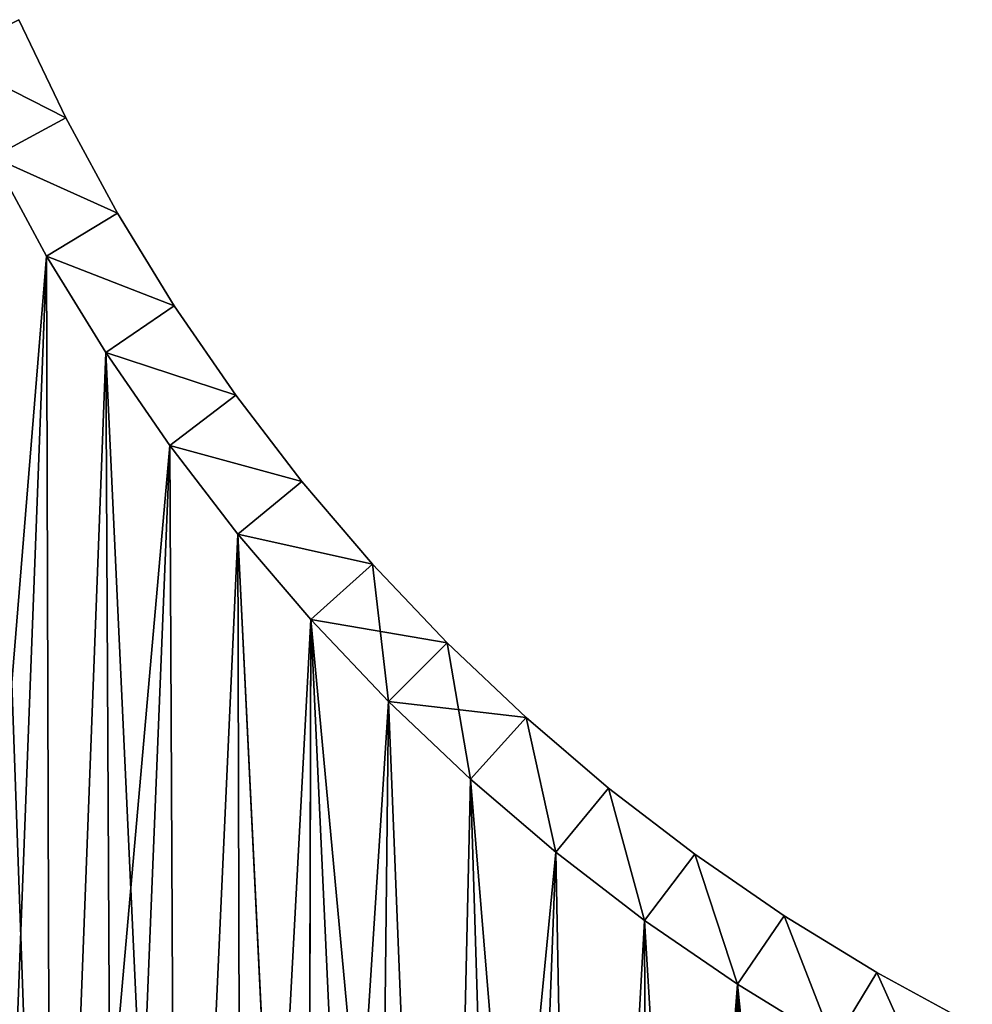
# Model space of a CAD drawing. Header units: millimetres. Extents: x -45.8 to 32.5, y -38.6 to 44.
# Tile 652 of 656: x -11.4 to -5.7, y -11 to -5.1. Entities that reach past the tile are written whole.
import ezdxf

# ---------------------------------------------------------------- set-up
doc = ezdxf.new("R2010")
doc.units = ezdxf.units.MM
doc.header["$LTSCALE"] = 33.374815
for name, color, linetype in [('270', 7, 'CONTINUOUS'), ('273', 7, 'CONTINUOUS'), ('275', 7, 'CONTINUOUS'), ('276', 7, 'CONTINUOUS'), ('279', 7, 'CONTINUOUS'), ('281', 7, 'CONTINUOUS'), ('284', 7, 'CONTINUOUS'), ('286', 7, 'CONTINUOUS'), ('287', 7, 'CONTINUOUS'), ('290', 7, 'CONTINUOUS')]:
    doc.layers.add(name, color=color, linetype=linetype)

msp = doc.modelspace()

# ---------------------------------------------------------------- linework, layer by layer
at = {"layer": '270', "linetype": 'CONTINUOUS'}
for points in [[(-11.2527, -6.5088, -255), (-11.9625, -15.2085, -255), (-11.5775, -5.9126, -255), (-11.2527, -6.5088, -255)], [(-11.2257, -15.7607, -255), (-11.9625, -15.2085, -255), (-11.2527, -6.5088, -255), (-11.2257, -15.7607, -255)], [(-10.8962, -7.0891, -255), (-11.2257, -15.7607, -255), (-11.2527, -6.5088, -255), (-10.8962, -7.0891, -255)], [(-10.511, -7.6492, -255), (-11.2257, -15.7607, -255), (-10.8962, -7.0891, -255), (-10.511, -7.6492, -255)], [(-10.4672, -16.2744, -255), (-11.2257, -15.7607, -255), (-10.511, -7.6492, -255), (-10.4672, -16.2744, -255)], [(-10.0999, -8.1848, -255), (-10.4672, -16.2744, -255), (-10.511, -7.6492, -255), (-10.0999, -8.1848, -255)], [(-9.6818, -16.7531, -255), (-10.4672, -16.2744, -255), (-10.0999, -8.1848, -255), (-9.6818, -16.7531, -255)], [(-9.6602, -8.6989, -255), (-9.6818, -16.7531, -255), (-10.0999, -8.1848, -255), (-9.6602, -8.6989, -255)], [(-9.1919, -9.1919, -255), (-9.6818, -16.7531, -255), (-9.6602, -8.6989, -255), (-9.1919, -9.1919, -255)], [(-8.872, -17.1956, -255), (-9.6818, -16.7531, -255), (-9.1919, -9.1919, -255), (-8.872, -17.1956, -255)], [(-8.6989, -9.6602, -255), (-8.872, -17.1956, -255), (-9.1919, -9.1919, -255), (-8.6989, -9.6602, -255)], [(-8.1848, -10.0999, -255), (-8.872, -17.1956, -255), (-8.6989, -9.6602, -255), (-8.1848, -10.0999, -255)], [(-8.0432, -17.5989, -255), (-8.872, -17.1956, -255), (-8.1848, -10.0999, -255), (-8.0432, -17.5989, -255)], [(-7.6492, -10.511, -255), (-8.0432, -17.5989, -255), (-8.1848, -10.0999, -255), (-7.6492, -10.511, -255)], [(-7.2004, -17.9604, -255), (-8.0432, -17.5989, -255), (-7.6492, -10.511, -255), (-7.2004, -17.9604, -255)], [(-7.0891, -10.8962, -255), (-7.2004, -17.9604, -255), (-7.6492, -10.511, -255), (-7.0891, -10.8962, -255)], [(-6.5088, -11.2527, -255), (-7.2004, -17.9604, -255), (-7.0891, -10.8962, -255), (-6.5088, -11.2527, -255)]]:
    msp.add_3dface(points, dxfattribs=at)
at = {"layer": '273', "linetype": 'CONTINUOUS'}
for points in [[(-11.5972, -15.4891, -234), (-11.226, -15.7605, -234), (-11.5775, -5.9126, -234), (-11.5972, -15.4891, -234)], [(-11.5775, -5.9126, -234), (-11.226, -15.7605, -234), (-11.2527, -6.5088, -234), (-11.5775, -5.9126, -234)], [(-11.2527, -6.5088, -234), (-11.226, -15.7605, -234), (-10.8962, -7.0891, -234), (-11.2527, -6.5088, -234)], [(-11.226, -15.7605, -234), (-10.8495, -16.0222, -234), (-10.8962, -7.0891, -234), (-11.226, -15.7605, -234)], [(-10.8962, -7.0891, -234), (-10.8495, -16.0222, -234), (-10.511, -7.6492, -234), (-10.8962, -7.0891, -234)], [(-10.8495, -16.0222, -234), (-10.4675, -16.2742, -234), (-10.511, -7.6492, -234), (-10.8495, -16.0222, -234)], [(-10.511, -7.6492, -234), (-10.4675, -16.2742, -234), (-10.0999, -8.1848, -234), (-10.511, -7.6492, -234)], [(-10.4675, -16.2742, -234), (-10.0781, -16.5179, -234), (-10.0999, -8.1848, -234), (-10.4675, -16.2742, -234)], [(-10.0999, -8.1848, -234), (-9.682, -16.7529, -234), (-9.6602, -8.6989, -234), (-10.0999, -8.1848, -234)], [(-10.0781, -16.5179, -234), (-9.682, -16.7529, -234), (-10.0999, -8.1848, -234), (-10.0781, -16.5179, -234)], [(-9.682, -16.7529, -234), (-9.2798, -16.9789, -234), (-9.6602, -8.6989, -234), (-9.682, -16.7529, -234)], [(-9.6602, -8.6989, -234), (-9.2798, -16.9789, -234), (-9.1919, -9.1919, -234), (-9.6602, -8.6989, -234)], [(-9.2798, -16.9789, -234), (-8.8722, -17.1954, -234), (-9.1919, -9.1919, -234), (-9.2798, -16.9789, -234)], [(-9.1919, -9.1919, -234), (-8.8722, -17.1954, -234), (-8.6989, -9.6602, -234), (-9.1919, -9.1919, -234)], [(-8.8722, -17.1954, -234), (-8.4599, -17.4022, -234), (-8.6989, -9.6602, -234), (-8.8722, -17.1954, -234)], [(-8.6989, -9.6602, -234), (-8.4599, -17.4022, -234), (-8.1848, -10.0999, -234), (-8.6989, -9.6602, -234)], [(-8.4599, -17.4022, -234), (-8.0434, -17.5988, -234), (-8.1848, -10.0999, -234), (-8.4599, -17.4022, -234)], [(-8.1848, -10.0999, -234), (-8.0434, -17.5988, -234), (-7.6492, -10.511, -234), (-8.1848, -10.0999, -234)], [(-8.0434, -17.5988, -234), (-7.6236, -17.7849, -234), (-7.6492, -10.511, -234), (-8.0434, -17.5988, -234)], [(-7.6492, -10.511, -234), (-7.2006, -17.9603, -234), (-7.0891, -10.8962, -234), (-7.6492, -10.511, -234)], [(-7.6236, -17.7849, -234), (-7.2006, -17.9603, -234), (-7.6492, -10.511, -234), (-7.6236, -17.7849, -234)], [(-7.2006, -17.9603, -234), (-6.7722, -18.1259, -234), (-7.0891, -10.8962, -234), (-7.2006, -17.9603, -234)], [(-7.0891, -10.8962, -234), (-6.7722, -18.1259, -234), (-6.5088, -11.2527, -234), (-7.0891, -10.8962, -234)]]:
    msp.add_3dface(points, dxfattribs=at)
at = {"layer": '275', "linetype": 'CONTINUOUS'}
for points in [[(-11.4193, -5.0842, -234.5), (-11.869, -5.303, -234), (-11.1376, -5.6749, -234.5), (-11.4193, -5.0842, -234.5)], [(-11.869, -5.303, -234), (-11.5775, -5.9126, -234), (-11.1376, -5.6749, -234.5), (-11.869, -5.303, -234)], [(-11.1376, -5.6749, -234.5), (-11.5775, -5.9126, -234), (-10.8253, -6.25, -234.5), (-11.1376, -5.6749, -234.5)], [(-11.5775, -5.9126, -234), (-11.2527, -6.5088, -234), (-10.8253, -6.25, -234.5), (-11.5775, -5.9126, -234)], [(-10.8253, -6.25, -234.5), (-11.2527, -6.5088, -234), (-10.4834, -6.808, -234.5), (-10.8253, -6.25, -234.5)], [(-11.2527, -6.5088, -234), (-10.8962, -7.0891, -234), (-10.4834, -6.808, -234.5), (-11.2527, -6.5088, -234)], [(-10.4834, -6.808, -234.5), (-10.8962, -7.0891, -234), (-10.1127, -7.3473, -234.5), (-10.4834, -6.808, -234.5)], [(-10.8962, -7.0891, -234), (-10.511, -7.6492, -234), (-10.1127, -7.3473, -234.5), (-10.8962, -7.0891, -234)], [(-10.1127, -7.3473, -234.5), (-10.511, -7.6492, -234), (-9.7143, -7.8665, -234.5), (-10.1127, -7.3473, -234.5)], [(-10.511, -7.6492, -234), (-10.0999, -8.1848, -234), (-9.7143, -7.8665, -234.5), (-10.511, -7.6492, -234)], [(-9.7143, -7.8665, -234.5), (-10.0999, -8.1848, -234), (-9.2893, -8.3641, -234.5), (-9.7143, -7.8665, -234.5)], [(-10.0999, -8.1848, -234), (-9.6602, -8.6989, -234), (-9.2893, -8.3641, -234.5), (-10.0999, -8.1848, -234)], [(-9.6602, -8.6989, -234), (-9.1919, -9.1919, -234), (-9.2893, -8.3641, -234.5), (-9.6602, -8.6989, -234)], [(-9.2893, -8.3641, -234.5), (-9.1919, -9.1919, -234), (-8.8388, -8.8388, -234.5), (-9.2893, -8.3641, -234.5)], [(-9.1919, -9.1919, -234), (-8.6989, -9.6602, -234), (-8.8388, -8.8388, -234.5), (-9.1919, -9.1919, -234)], [(-8.8388, -8.8388, -234.5), (-8.6989, -9.6602, -234), (-8.3641, -9.2893, -234.5), (-8.8388, -8.8388, -234.5)], [(-8.6989, -9.6602, -234), (-8.1848, -10.0999, -234), (-8.3641, -9.2893, -234.5), (-8.6989, -9.6602, -234)], [(-8.3641, -9.2893, -234.5), (-8.1848, -10.0999, -234), (-7.8665, -9.7143, -234.5), (-8.3641, -9.2893, -234.5)], [(-8.1848, -10.0999, -234), (-7.6492, -10.511, -234), (-7.8665, -9.7143, -234.5), (-8.1848, -10.0999, -234)], [(-7.8665, -9.7143, -234.5), (-7.6492, -10.511, -234), (-7.3473, -10.1127, -234.5), (-7.8665, -9.7143, -234.5)], [(-7.6492, -10.511, -234), (-7.0891, -10.8962, -234), (-7.3473, -10.1127, -234.5), (-7.6492, -10.511, -234)], [(-7.3473, -10.1127, -234.5), (-7.0891, -10.8962, -234), (-6.808, -10.4834, -234.5), (-7.3473, -10.1127, -234.5)], [(-7.0891, -10.8962, -234), (-6.5088, -11.2527, -234), (-6.808, -10.4834, -234.5), (-7.0891, -10.8962, -234)], [(-6.808, -10.4834, -234.5), (-6.5088, -11.2527, -234), (-6.25, -10.8253, -234.5), (-6.808, -10.4834, -234.5)], [(-6.5088, -11.2527, -234), (-5.9126, -11.5775, -234), (-6.25, -10.8253, -234.5), (-6.5088, -11.2527, -234)], [(-6.25, -10.8253, -234.5), (-5.9126, -11.5775, -234), (-5.6749, -11.1376, -234.5), (-6.25, -10.8253, -234.5)]]:
    msp.add_3dface(points, dxfattribs=at)
at = {"layer": '276', "linetype": 'CONTINUOUS'}
for points in [[(-11.4193, -5.0842, -234.5), (-11.1376, -5.6749, -234.5), (-11.4193, -5.0842, -254.5), (-11.4193, -5.0842, -234.5)], [(-11.4193, -5.0842, -254.5), (-11.1376, -5.6749, -234.5), (-11.1376, -5.6749, -254.5), (-11.4193, -5.0842, -254.5)], [(-11.1376, -5.6749, -234.5), (-10.8253, -6.25, -234.5), (-11.1376, -5.6749, -254.5), (-11.1376, -5.6749, -234.5)], [(-11.1376, -5.6749, -254.5), (-10.8253, -6.25, -234.5), (-10.8253, -6.25, -254.5), (-11.1376, -5.6749, -254.5)], [(-10.8253, -6.25, -234.5), (-10.4834, -6.808, -234.5), (-10.8253, -6.25, -254.5), (-10.8253, -6.25, -234.5)], [(-10.8253, -6.25, -254.5), (-10.4834, -6.808, -234.5), (-10.4834, -6.808, -254.5), (-10.8253, -6.25, -254.5)], [(-10.4834, -6.808, -234.5), (-10.1127, -7.3473, -234.5), (-10.4834, -6.808, -254.5), (-10.4834, -6.808, -234.5)], [(-10.4834, -6.808, -254.5), (-10.1127, -7.3473, -234.5), (-10.1127, -7.3473, -254.5), (-10.4834, -6.808, -254.5)], [(-10.1127, -7.3473, -234.5), (-9.7143, -7.8665, -234.5), (-10.1127, -7.3473, -254.5), (-10.1127, -7.3473, -234.5)], [(-10.1127, -7.3473, -254.5), (-9.7143, -7.8665, -234.5), (-9.7143, -7.8665, -254.5), (-10.1127, -7.3473, -254.5)], [(-9.7143, -7.8665, -234.5), (-9.2893, -8.3641, -234.5), (-9.7143, -7.8665, -254.5), (-9.7143, -7.8665, -234.5)], [(-9.7143, -7.8665, -254.5), (-9.2893, -8.3641, -234.5), (-9.2893, -8.3641, -254.5), (-9.7143, -7.8665, -254.5)], [(-9.2893, -8.3641, -234.5), (-8.8388, -8.8388, -234.5), (-9.2893, -8.3641, -254.5), (-9.2893, -8.3641, -234.5)], [(-9.2893, -8.3641, -254.5), (-8.8388, -8.8388, -234.5), (-8.8388, -8.8388, -254.5), (-9.2893, -8.3641, -254.5)], [(-8.8388, -8.8388, -234.5), (-8.3641, -9.2893, -234.5), (-8.8388, -8.8388, -254.5), (-8.8388, -8.8388, -234.5)], [(-8.8388, -8.8388, -254.5), (-8.3641, -9.2893, -234.5), (-8.3641, -9.2893, -254.5), (-8.8388, -8.8388, -254.5)], [(-8.3641, -9.2893, -234.5), (-7.8665, -9.7143, -234.5), (-8.3641, -9.2893, -254.5), (-8.3641, -9.2893, -234.5)], [(-8.3641, -9.2893, -254.5), (-7.8665, -9.7143, -234.5), (-7.8665, -9.7143, -254.5), (-8.3641, -9.2893, -254.5)], [(-7.8665, -9.7143, -234.5), (-7.3473, -10.1127, -234.5), (-7.8665, -9.7143, -254.5), (-7.8665, -9.7143, -234.5)], [(-7.8665, -9.7143, -254.5), (-7.3473, -10.1127, -234.5), (-7.3473, -10.1127, -254.5), (-7.8665, -9.7143, -254.5)], [(-7.3473, -10.1127, -234.5), (-6.808, -10.4834, -234.5), (-7.3473, -10.1127, -254.5), (-7.3473, -10.1127, -234.5)], [(-7.3473, -10.1127, -254.5), (-6.808, -10.4834, -234.5), (-6.808, -10.4834, -254.5), (-7.3473, -10.1127, -254.5)], [(-6.808, -10.4834, -234.5), (-6.25, -10.8253, -234.5), (-6.808, -10.4834, -254.5), (-6.808, -10.4834, -234.5)], [(-6.808, -10.4834, -254.5), (-6.25, -10.8253, -234.5), (-6.25, -10.8253, -254.5), (-6.808, -10.4834, -254.5)], [(-6.25, -10.8253, -234.5), (-5.6749, -11.1376, -234.5), (-6.25, -10.8253, -254.5), (-6.25, -10.8253, -234.5)], [(-6.25, -10.8253, -254.5), (-5.6749, -11.1376, -234.5), (-5.6749, -11.1376, -254.5), (-6.25, -10.8253, -254.5)]]:
    msp.add_3dface(points, dxfattribs=at)
at = {"layer": '279', "linetype": 'CONTINUOUS'}
for points in [[(-11.869, -5.303, -255), (-11.4193, -5.0842, -254.5), (-11.1376, -5.6749, -254.5), (-11.869, -5.303, -255)], [(-11.5775, -5.9126, -255), (-11.869, -5.303, -255), (-11.1376, -5.6749, -254.5), (-11.5775, -5.9126, -255)], [(-11.5775, -5.9126, -255), (-11.1376, -5.6749, -254.5), (-10.8253, -6.25, -254.5), (-11.5775, -5.9126, -255)], [(-11.2527, -6.5088, -255), (-11.5775, -5.9126, -255), (-10.8253, -6.25, -254.5), (-11.2527, -6.5088, -255)], [(-11.2527, -6.5088, -255), (-10.8253, -6.25, -254.5), (-10.4834, -6.808, -254.5), (-11.2527, -6.5088, -255)], [(-10.8962, -7.0891, -255), (-11.2527, -6.5088, -255), (-10.4834, -6.808, -254.5), (-10.8962, -7.0891, -255)], [(-10.8962, -7.0891, -255), (-10.4834, -6.808, -254.5), (-10.1127, -7.3473, -254.5), (-10.8962, -7.0891, -255)], [(-10.511, -7.6492, -255), (-10.8962, -7.0891, -255), (-10.1127, -7.3473, -254.5), (-10.511, -7.6492, -255)], [(-10.511, -7.6492, -255), (-10.1127, -7.3473, -254.5), (-9.7143, -7.8665, -254.5), (-10.511, -7.6492, -255)], [(-10.0999, -8.1848, -255), (-10.511, -7.6492, -255), (-9.7143, -7.8665, -254.5), (-10.0999, -8.1848, -255)], [(-10.0999, -8.1848, -255), (-9.7143, -7.8665, -254.5), (-9.2893, -8.3641, -254.5), (-10.0999, -8.1848, -255)], [(-9.6602, -8.6989, -255), (-10.0999, -8.1848, -255), (-9.2893, -8.3641, -254.5), (-9.6602, -8.6989, -255)], [(-9.6602, -8.6989, -255), (-9.2893, -8.3641, -254.5), (-8.8388, -8.8388, -254.5), (-9.6602, -8.6989, -255)], [(-9.1919, -9.1919, -255), (-9.6602, -8.6989, -255), (-8.8388, -8.8388, -254.5), (-9.1919, -9.1919, -255)], [(-9.1919, -9.1919, -255), (-8.8388, -8.8388, -254.5), (-8.3641, -9.2893, -254.5), (-9.1919, -9.1919, -255)], [(-8.6989, -9.6602, -255), (-9.1919, -9.1919, -255), (-8.3641, -9.2893, -254.5), (-8.6989, -9.6602, -255)], [(-8.1848, -10.0999, -255), (-8.6989, -9.6602, -255), (-8.3641, -9.2893, -254.5), (-8.1848, -10.0999, -255)], [(-8.1848, -10.0999, -255), (-8.3641, -9.2893, -254.5), (-7.8665, -9.7143, -254.5), (-8.1848, -10.0999, -255)], [(-7.6492, -10.511, -255), (-8.1848, -10.0999, -255), (-7.8665, -9.7143, -254.5), (-7.6492, -10.511, -255)], [(-7.6492, -10.511, -255), (-7.8665, -9.7143, -254.5), (-7.3473, -10.1127, -254.5), (-7.6492, -10.511, -255)], [(-7.0891, -10.8962, -255), (-7.6492, -10.511, -255), (-7.3473, -10.1127, -254.5), (-7.0891, -10.8962, -255)], [(-7.0891, -10.8962, -255), (-7.3473, -10.1127, -254.5), (-6.808, -10.4834, -254.5), (-7.0891, -10.8962, -255)], [(-6.5088, -11.2527, -255), (-7.0891, -10.8962, -255), (-6.808, -10.4834, -254.5), (-6.5088, -11.2527, -255)], [(-6.5088, -11.2527, -255), (-6.808, -10.4834, -254.5), (-6.25, -10.8253, -254.5), (-6.5088, -11.2527, -255)], [(-5.9126, -11.5775, -255), (-6.5088, -11.2527, -255), (-6.25, -10.8253, -254.5), (-5.9126, -11.5775, -255)], [(-5.9126, -11.5775, -255), (-6.25, -10.8253, -254.5), (-5.6749, -11.1376, -254.5), (-5.9126, -11.5775, -255)]]:
    msp.add_3dface(points, dxfattribs=at)
at = {"layer": '281', "linetype": 'CONTINUOUS'}
for points in [[(-11.9627, -15.2083, 255), (-11.226, -15.7605, 255), (-11.869, -5.303, 255), (-11.9627, -15.2083, 255)], [(-11.869, -5.303, 255), (-11.226, -15.7605, 255), (-11.5775, -5.9126, 255), (-11.869, -5.303, 255)], [(-11.5775, -5.9126, 255), (-11.226, -15.7605, 255), (-11.2527, -6.5088, 255), (-11.5775, -5.9126, 255)], [(-11.2527, -6.5088, 255), (-11.226, -15.7605, 255), (-10.8962, -7.0891, 255), (-11.2527, -6.5088, 255)], [(-11.226, -15.7605, 255), (-10.4675, -16.2742, 255), (-10.8962, -7.0891, 255), (-11.226, -15.7605, 255)], [(-10.8962, -7.0891, 255), (-10.4675, -16.2742, 255), (-10.511, -7.6492, 255), (-10.8962, -7.0891, 255)], [(-10.511, -7.6492, 255), (-10.4675, -16.2742, 255), (-10.0999, -8.1848, 255), (-10.511, -7.6492, 255)], [(-10.4675, -16.2742, 255), (-9.682, -16.7529, 255), (-10.0999, -8.1848, 255), (-10.4675, -16.2742, 255)], [(-10.0999, -8.1848, 255), (-9.682, -16.7529, 255), (-9.6602, -8.6989, 255), (-10.0999, -8.1848, 255)], [(-9.682, -16.7529, 255), (-8.8722, -17.1954, 255), (-9.6602, -8.6989, 255), (-9.682, -16.7529, 255)], [(-9.6602, -8.6989, 255), (-8.8722, -17.1954, 255), (-9.1919, -9.1919, 255), (-9.6602, -8.6989, 255)], [(-9.1919, -9.1919, 255), (-8.8722, -17.1954, 255), (-8.6989, -9.6602, 255), (-9.1919, -9.1919, 255)], [(-8.8722, -17.1954, 255), (-8.0434, -17.5988, 255), (-8.6989, -9.6602, 255), (-8.8722, -17.1954, 255)], [(-8.6989, -9.6602, 255), (-8.0434, -17.5988, 255), (-8.1848, -10.0999, 255), (-8.6989, -9.6602, 255)], [(-8.1848, -10.0999, 255), (-8.0434, -17.5988, 255), (-7.6492, -10.511, 255), (-8.1848, -10.0999, 255)], [(-8.0434, -17.5988, 255), (-7.2006, -17.9603, 255), (-7.6492, -10.511, 255), (-8.0434, -17.5988, 255)], [(-7.6492, -10.511, 255), (-7.2006, -17.9603, 255), (-7.0891, -10.8962, 255), (-7.6492, -10.511, 255)], [(-7.2006, -17.9603, 255), (-6.3386, -18.2818, 255), (-7.0891, -10.8962, 255), (-7.2006, -17.9603, 255)], [(-7.0891, -10.8962, 255), (-6.3386, -18.2818, 255), (-6.5088, -11.2527, 255), (-7.0891, -10.8962, 255)]]:
    msp.add_3dface(points, dxfattribs=at)
at = {"layer": '284', "linetype": 'CONTINUOUS'}
for points in [[(-11.2527, -6.5088, 234), (-11.597, -15.4892, 234), (-11.5775, -5.9126, 234), (-11.2527, -6.5088, 234)], [(-11.2257, -15.7607, 234), (-11.597, -15.4892, 234), (-11.2527, -6.5088, 234), (-11.2257, -15.7607, 234)], [(-10.8962, -7.0891, 234), (-11.2257, -15.7607, 234), (-11.2527, -6.5088, 234), (-10.8962, -7.0891, 234)], [(-10.8492, -16.0223, 234), (-11.2257, -15.7607, 234), (-10.8962, -7.0891, 234), (-10.8492, -16.0223, 234)], [(-10.511, -7.6492, 234), (-10.8492, -16.0223, 234), (-10.8962, -7.0891, 234), (-10.511, -7.6492, 234)], [(-10.4672, -16.2744, 234), (-10.8492, -16.0223, 234), (-10.511, -7.6492, 234), (-10.4672, -16.2744, 234)], [(-10.0999, -8.1848, 234), (-10.4672, -16.2744, 234), (-10.511, -7.6492, 234), (-10.0999, -8.1848, 234)], [(-10.0779, -16.5181, 234), (-10.4672, -16.2744, 234), (-10.0999, -8.1848, 234), (-10.0779, -16.5181, 234)], [(-9.6602, -8.6989, 234), (-10.0779, -16.5181, 234), (-10.0999, -8.1848, 234), (-9.6602, -8.6989, 234)], [(-9.6818, -16.7531, 234), (-10.0779, -16.5181, 234), (-9.6602, -8.6989, 234), (-9.6818, -16.7531, 234)], [(-9.2796, -16.979, 234), (-9.6818, -16.7531, 234), (-9.6602, -8.6989, 234), (-9.2796, -16.979, 234)], [(-9.1919, -9.1919, 234), (-9.2796, -16.979, 234), (-9.6602, -8.6989, 234), (-9.1919, -9.1919, 234)], [(-8.872, -17.1956, 234), (-9.2796, -16.979, 234), (-9.1919, -9.1919, 234), (-8.872, -17.1956, 234)], [(-8.6989, -9.6602, 234), (-8.872, -17.1956, 234), (-9.1919, -9.1919, 234), (-8.6989, -9.6602, 234)], [(-8.4596, -17.4023, 234), (-8.872, -17.1956, 234), (-8.6989, -9.6602, 234), (-8.4596, -17.4023, 234)], [(-8.1848, -10.0999, 234), (-8.4596, -17.4023, 234), (-8.6989, -9.6602, 234), (-8.1848, -10.0999, 234)], [(-8.0432, -17.5989, 234), (-8.4596, -17.4023, 234), (-8.1848, -10.0999, 234), (-8.0432, -17.5989, 234)], [(-7.6492, -10.511, 234), (-8.0432, -17.5989, 234), (-8.1848, -10.0999, 234), (-7.6492, -10.511, 234)], [(-7.6234, -17.785, 234), (-8.0432, -17.5989, 234), (-7.6492, -10.511, 234), (-7.6234, -17.785, 234)], [(-7.0891, -10.8962, 234), (-7.6234, -17.785, 234), (-7.6492, -10.511, 234), (-7.0891, -10.8962, 234)], [(-7.2004, -17.9604, 234), (-7.6234, -17.785, 234), (-7.0891, -10.8962, 234), (-7.2004, -17.9604, 234)], [(-6.772, -18.126, 234), (-7.2004, -17.9604, 234), (-7.0891, -10.8962, 234), (-6.772, -18.126, 234)], [(-6.5088, -11.2527, 234), (-6.772, -18.126, 234), (-7.0891, -10.8962, 234), (-6.5088, -11.2527, 234)]]:
    msp.add_3dface(points, dxfattribs=at)
at = {"layer": '286', "linetype": 'CONTINUOUS'}
for points in [[(-11.1376, -5.6749, 234.5), (-11.869, -5.303, 234), (-11.4193, -5.0842, 234.5), (-11.1376, -5.6749, 234.5)], [(-11.5775, -5.9126, 234), (-11.869, -5.303, 234), (-11.1376, -5.6749, 234.5), (-11.5775, -5.9126, 234)], [(-10.8253, -6.25, 234.5), (-11.5775, -5.9126, 234), (-11.1376, -5.6749, 234.5), (-10.8253, -6.25, 234.5)], [(-11.2527, -6.5088, 234), (-11.5775, -5.9126, 234), (-10.8253, -6.25, 234.5), (-11.2527, -6.5088, 234)], [(-10.4834, -6.808, 234.5), (-11.2527, -6.5088, 234), (-10.8253, -6.25, 234.5), (-10.4834, -6.808, 234.5)], [(-10.8962, -7.0891, 234), (-11.2527, -6.5088, 234), (-10.4834, -6.808, 234.5), (-10.8962, -7.0891, 234)], [(-10.1127, -7.3473, 234.5), (-10.8962, -7.0891, 234), (-10.4834, -6.808, 234.5), (-10.1127, -7.3473, 234.5)], [(-10.511, -7.6492, 234), (-10.8962, -7.0891, 234), (-10.1127, -7.3473, 234.5), (-10.511, -7.6492, 234)], [(-9.7143, -7.8665, 234.5), (-10.511, -7.6492, 234), (-10.1127, -7.3473, 234.5), (-9.7143, -7.8665, 234.5)], [(-10.0999, -8.1848, 234), (-10.511, -7.6492, 234), (-9.7143, -7.8665, 234.5), (-10.0999, -8.1848, 234)], [(-9.2893, -8.3641, 234.5), (-10.0999, -8.1848, 234), (-9.7143, -7.8665, 234.5), (-9.2893, -8.3641, 234.5)], [(-9.6602, -8.6989, 234), (-10.0999, -8.1848, 234), (-9.2893, -8.3641, 234.5), (-9.6602, -8.6989, 234)], [(-8.8388, -8.8388, 234.5), (-9.6602, -8.6989, 234), (-9.2893, -8.3641, 234.5), (-8.8388, -8.8388, 234.5)], [(-9.1919, -9.1919, 234), (-9.6602, -8.6989, 234), (-8.8388, -8.8388, 234.5), (-9.1919, -9.1919, 234)], [(-8.3641, -9.2893, 234.5), (-9.1919, -9.1919, 234), (-8.8388, -8.8388, 234.5), (-8.3641, -9.2893, 234.5)], [(-8.6989, -9.6602, 234), (-9.1919, -9.1919, 234), (-8.3641, -9.2893, 234.5), (-8.6989, -9.6602, 234)], [(-8.1848, -10.0999, 234), (-8.6989, -9.6602, 234), (-8.3641, -9.2893, 234.5), (-8.1848, -10.0999, 234)], [(-7.8665, -9.7143, 234.5), (-8.1848, -10.0999, 234), (-8.3641, -9.2893, 234.5), (-7.8665, -9.7143, 234.5)], [(-7.6492, -10.511, 234), (-8.1848, -10.0999, 234), (-7.8665, -9.7143, 234.5), (-7.6492, -10.511, 234)], [(-7.3473, -10.1127, 234.5), (-7.6492, -10.511, 234), (-7.8665, -9.7143, 234.5), (-7.3473, -10.1127, 234.5)], [(-7.0891, -10.8962, 234), (-7.6492, -10.511, 234), (-7.3473, -10.1127, 234.5), (-7.0891, -10.8962, 234)], [(-6.808, -10.4834, 234.5), (-7.0891, -10.8962, 234), (-7.3473, -10.1127, 234.5), (-6.808, -10.4834, 234.5)], [(-6.5088, -11.2527, 234), (-7.0891, -10.8962, 234), (-6.808, -10.4834, 234.5), (-6.5088, -11.2527, 234)], [(-6.25, -10.8253, 234.5), (-6.5088, -11.2527, 234), (-6.808, -10.4834, 234.5), (-6.25, -10.8253, 234.5)], [(-5.9126, -11.5775, 234), (-6.5088, -11.2527, 234), (-6.25, -10.8253, 234.5), (-5.9126, -11.5775, 234)], [(-5.6749, -11.1376, 234.5), (-5.9126, -11.5775, 234), (-6.25, -10.8253, 234.5), (-5.6749, -11.1376, 234.5)]]:
    msp.add_3dface(points, dxfattribs=at)
at = {"layer": '287', "linetype": 'CONTINUOUS'}
for points in [[(-11.1376, -5.6749, 234.5), (-11.4193, -5.0842, 234.5), (-11.1376, -5.6749, 254.5), (-11.1376, -5.6749, 234.5)], [(-11.1376, -5.6749, 254.5), (-11.4193, -5.0842, 234.5), (-11.4193, -5.0842, 254.5), (-11.1376, -5.6749, 254.5)], [(-10.8253, -6.25, 254.5), (-11.1376, -5.6749, 234.5), (-11.1376, -5.6749, 254.5), (-10.8253, -6.25, 254.5)], [(-10.8253, -6.25, 234.5), (-11.1376, -5.6749, 234.5), (-10.8253, -6.25, 254.5), (-10.8253, -6.25, 234.5)], [(-10.4834, -6.808, 254.5), (-10.8253, -6.25, 234.5), (-10.8253, -6.25, 254.5), (-10.4834, -6.808, 254.5)], [(-10.4834, -6.808, 234.5), (-10.8253, -6.25, 234.5), (-10.4834, -6.808, 254.5), (-10.4834, -6.808, 234.5)], [(-10.1127, -7.3473, 254.5), (-10.4834, -6.808, 234.5), (-10.4834, -6.808, 254.5), (-10.1127, -7.3473, 254.5)], [(-10.1127, -7.3473, 234.5), (-10.4834, -6.808, 234.5), (-10.1127, -7.3473, 254.5), (-10.1127, -7.3473, 234.5)], [(-9.7143, -7.8665, 254.5), (-10.1127, -7.3473, 234.5), (-10.1127, -7.3473, 254.5), (-9.7143, -7.8665, 254.5)], [(-9.7143, -7.8665, 234.5), (-10.1127, -7.3473, 234.5), (-9.7143, -7.8665, 254.5), (-9.7143, -7.8665, 234.5)], [(-9.2893, -8.3641, 254.5), (-9.7143, -7.8665, 234.5), (-9.7143, -7.8665, 254.5), (-9.2893, -8.3641, 254.5)], [(-9.2893, -8.3641, 234.5), (-9.7143, -7.8665, 234.5), (-9.2893, -8.3641, 254.5), (-9.2893, -8.3641, 234.5)], [(-8.8388, -8.8388, 254.5), (-9.2893, -8.3641, 234.5), (-9.2893, -8.3641, 254.5), (-8.8388, -8.8388, 254.5)], [(-8.8388, -8.8388, 234.5), (-9.2893, -8.3641, 234.5), (-8.8388, -8.8388, 254.5), (-8.8388, -8.8388, 234.5)], [(-8.3641, -9.2893, 254.5), (-8.8388, -8.8388, 234.5), (-8.8388, -8.8388, 254.5), (-8.3641, -9.2893, 254.5)], [(-8.3641, -9.2893, 234.5), (-8.8388, -8.8388, 234.5), (-8.3641, -9.2893, 254.5), (-8.3641, -9.2893, 234.5)], [(-7.8665, -9.7143, 254.5), (-8.3641, -9.2893, 234.5), (-8.3641, -9.2893, 254.5), (-7.8665, -9.7143, 254.5)], [(-7.8665, -9.7143, 234.5), (-8.3641, -9.2893, 234.5), (-7.8665, -9.7143, 254.5), (-7.8665, -9.7143, 234.5)], [(-7.3473, -10.1127, 254.5), (-7.8665, -9.7143, 234.5), (-7.8665, -9.7143, 254.5), (-7.3473, -10.1127, 254.5)], [(-7.3473, -10.1127, 234.5), (-7.8665, -9.7143, 234.5), (-7.3473, -10.1127, 254.5), (-7.3473, -10.1127, 234.5)], [(-6.808, -10.4834, 254.5), (-7.3473, -10.1127, 234.5), (-7.3473, -10.1127, 254.5), (-6.808, -10.4834, 254.5)], [(-6.808, -10.4834, 234.5), (-7.3473, -10.1127, 234.5), (-6.808, -10.4834, 254.5), (-6.808, -10.4834, 234.5)], [(-6.25, -10.8253, 254.5), (-6.808, -10.4834, 234.5), (-6.808, -10.4834, 254.5), (-6.25, -10.8253, 254.5)], [(-6.25, -10.8253, 234.5), (-6.808, -10.4834, 234.5), (-6.25, -10.8253, 254.5), (-6.25, -10.8253, 234.5)], [(-5.6749, -11.1376, 254.5), (-6.25, -10.8253, 234.5), (-6.25, -10.8253, 254.5), (-5.6749, -11.1376, 254.5)], [(-5.6749, -11.1376, 234.5), (-6.25, -10.8253, 234.5), (-5.6749, -11.1376, 254.5), (-5.6749, -11.1376, 234.5)]]:
    msp.add_3dface(points, dxfattribs=at)
at = {"layer": '290', "linetype": 'CONTINUOUS'}
for points in [[(-11.869, -5.303, 255), (-11.1376, -5.6749, 254.5), (-11.4193, -5.0842, 254.5), (-11.869, -5.303, 255)], [(-11.869, -5.303, 255), (-11.5775, -5.9126, 255), (-11.1376, -5.6749, 254.5), (-11.869, -5.303, 255)], [(-11.5775, -5.9126, 255), (-10.8253, -6.25, 254.5), (-11.1376, -5.6749, 254.5), (-11.5775, -5.9126, 255)], [(-11.5775, -5.9126, 255), (-11.2527, -6.5088, 255), (-10.8253, -6.25, 254.5), (-11.5775, -5.9126, 255)], [(-11.2527, -6.5088, 255), (-10.4834, -6.808, 254.5), (-10.8253, -6.25, 254.5), (-11.2527, -6.5088, 255)], [(-11.2527, -6.5088, 255), (-10.8962, -7.0891, 255), (-10.4834, -6.808, 254.5), (-11.2527, -6.5088, 255)], [(-10.8962, -7.0891, 255), (-10.1127, -7.3473, 254.5), (-10.4834, -6.808, 254.5), (-10.8962, -7.0891, 255)], [(-10.8962, -7.0891, 255), (-10.511, -7.6492, 255), (-10.1127, -7.3473, 254.5), (-10.8962, -7.0891, 255)], [(-10.511, -7.6492, 255), (-9.7143, -7.8665, 254.5), (-10.1127, -7.3473, 254.5), (-10.511, -7.6492, 255)], [(-10.511, -7.6492, 255), (-10.0999, -8.1848, 255), (-9.7143, -7.8665, 254.5), (-10.511, -7.6492, 255)], [(-10.0999, -8.1848, 255), (-9.2893, -8.3641, 254.5), (-9.7143, -7.8665, 254.5), (-10.0999, -8.1848, 255)], [(-10.0999, -8.1848, 255), (-9.6602, -8.6989, 255), (-9.2893, -8.3641, 254.5), (-10.0999, -8.1848, 255)], [(-9.6602, -8.6989, 255), (-9.1919, -9.1919, 255), (-9.2893, -8.3641, 254.5), (-9.6602, -8.6989, 255)], [(-9.1919, -9.1919, 255), (-8.8388, -8.8388, 254.5), (-9.2893, -8.3641, 254.5), (-9.1919, -9.1919, 255)], [(-9.1919, -9.1919, 255), (-8.6989, -9.6602, 255), (-8.8388, -8.8388, 254.5), (-9.1919, -9.1919, 255)], [(-8.6989, -9.6602, 255), (-8.3641, -9.2893, 254.5), (-8.8388, -8.8388, 254.5), (-8.6989, -9.6602, 255)], [(-8.6989, -9.6602, 255), (-8.1848, -10.0999, 255), (-8.3641, -9.2893, 254.5), (-8.6989, -9.6602, 255)], [(-8.1848, -10.0999, 255), (-7.8665, -9.7143, 254.5), (-8.3641, -9.2893, 254.5), (-8.1848, -10.0999, 255)], [(-8.1848, -10.0999, 255), (-7.6492, -10.511, 255), (-7.8665, -9.7143, 254.5), (-8.1848, -10.0999, 255)], [(-7.6492, -10.511, 255), (-7.3473, -10.1127, 254.5), (-7.8665, -9.7143, 254.5), (-7.6492, -10.511, 255)], [(-7.6492, -10.511, 255), (-7.0891, -10.8962, 255), (-7.3473, -10.1127, 254.5), (-7.6492, -10.511, 255)], [(-7.0891, -10.8962, 255), (-6.808, -10.4834, 254.5), (-7.3473, -10.1127, 254.5), (-7.0891, -10.8962, 255)], [(-7.0891, -10.8962, 255), (-6.5088, -11.2527, 255), (-6.808, -10.4834, 254.5), (-7.0891, -10.8962, 255)], [(-6.5088, -11.2527, 255), (-6.25, -10.8253, 254.5), (-6.808, -10.4834, 254.5), (-6.5088, -11.2527, 255)], [(-6.5088, -11.2527, 255), (-5.9126, -11.5775, 255), (-6.25, -10.8253, 254.5), (-6.5088, -11.2527, 255)], [(-5.9126, -11.5775, 255), (-5.6749, -11.1376, 254.5), (-6.25, -10.8253, 254.5), (-5.9126, -11.5775, 255)]]:
    msp.add_3dface(points, dxfattribs=at)

doc.saveas('drawing.dxf')
